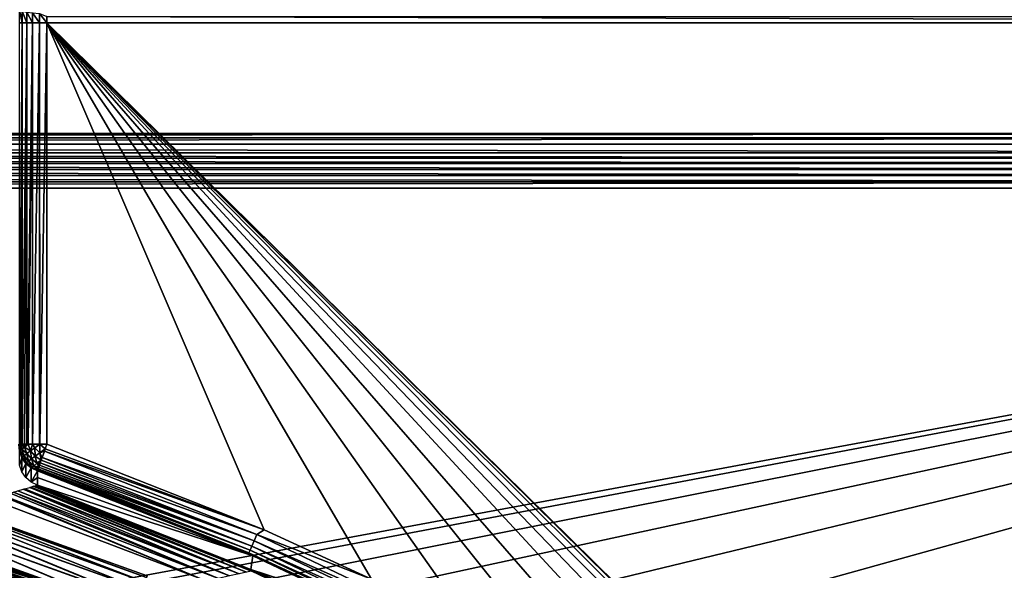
# Model space of a CAD drawing. Header units: millimetres. Extents: x -43.6 to 43.6, y -43.6 to 43.6.
# Tile 331 of 350: x 9 to 17.7, y 25.2 to 30. Entities that reach past the tile are written whole.
import ezdxf

# ---------------------------------------------------------------- set-up
doc = ezdxf.new("R2010")
doc.units = ezdxf.units.MM
doc.header["$LTSCALE"] = 65.185185
for name, color, linetype in [('102', 7, 'CONTINUOUS'), ('103', 7, 'CONTINUOUS'), ('104', 7, 'CONTINUOUS'), ('274', 7, 'CONTINUOUS'), ('287', 7, 'CONTINUOUS'), ('288', 7, 'CONTINUOUS'), ('289', 7, 'CONTINUOUS'), ('292', 7, 'CONTINUOUS'), ('294', 7, 'CONTINUOUS'), ('326', 7, 'CONTINUOUS'), ('337', 7, 'CONTINUOUS'), ('348', 7, 'CONTINUOUS'), ('41', 7, 'CONTINUOUS'), ('50', 7, 'CONTINUOUS'), ('51', 7, 'CONTINUOUS'), ('53', 7, 'CONTINUOUS'), ('74', 7, 'CONTINUOUS'), ('8', 7, 'CONTINUOUS'), ('9', 7, 'CONTINUOUS')]:
    doc.layers.add(name, color=color, linetype=linetype)

msp = doc.modelspace()

# ---------------------------------------------------------------- linework, layer by layer
at = {"layer": '102', "linetype": 'CONTINUOUS'}
for points in [[(7.6, 24.9499, -13.6785), (9.4997, 24.2901, -13.6785), (7.6, 25.5433, -13.6785), (7.6, 24.9499, -13.6785)], [(7.6, 25.5433, -13.6785), (9.4997, 24.2901, -13.6785), (9.5019, 24.8985, -13.6785), (7.6, 25.5433, -13.6785)]]:
    msp.add_3dface(points, dxfattribs=at)
at = {"layer": '103', "linetype": 'CONTINUOUS'}
for points in [[(7.5717, 25.656, -11.9785), (7.5717, 25.656, -13.5785), (9.4858, 25.0116, -13.5785), (7.5717, 25.656, -11.9785)], [(9.4858, 25.0116, -11.9785), (7.5717, 25.656, -11.9785), (9.4858, 25.0116, -13.5785), (9.4858, 25.0116, -11.9785)]]:
    msp.add_3dface(points, dxfattribs=at)
at = {"layer": '104', "linetype": 'CONTINUOUS'}
msp.add_3dface([(7.6, 25.5433, -11.8785), (9.5019, 24.8985, -11.8785), (7.6, 24.8951, -11.8785), (7.6, 25.5433, -11.8785)], dxfattribs=at)
at = {"layer": '274', "linetype": 'CONTINUOUS'}
for points in [[(7.5717, 25.656, -11.9785), (9.4858, 25.0116, -11.9785), (7.573, 25.6509, -11.9486), (7.5717, 25.656, -11.9785)], [(7.573, 25.6509, -11.9486), (9.4858, 25.0116, -11.9785), (7.5731, 25.6505, -11.9476), (7.573, 25.6509, -11.9486)], [(7.5731, 25.6505, -11.9476), (9.4858, 25.0116, -11.9785), (9.4867, 25.0061, -11.9476), (7.5731, 25.6505, -11.9476)], [(7.5731, 25.6505, -11.9476), (9.4867, 25.0061, -11.9476), (7.5768, 25.6354, -11.9208), (7.5731, 25.6505, -11.9476)], [(7.5768, 25.6354, -11.9208), (9.4867, 25.0061, -11.9476), (7.5771, 25.6345, -11.9197), (7.5768, 25.6354, -11.9208)], [(7.5771, 25.6345, -11.9197), (9.4867, 25.0061, -11.9476), (9.489, 24.99, -11.9197), (7.5771, 25.6345, -11.9197)], [(7.5771, 25.6345, -11.9197), (9.489, 24.99, -11.9197), (7.583, 25.6109, -11.8984), (7.5771, 25.6345, -11.9197)], [(7.583, 25.6109, -11.8984), (9.489, 24.99, -11.9197), (7.5833, 25.6096, -11.8976), (7.583, 25.6109, -11.8984)], [(7.5833, 25.6096, -11.8976), (9.489, 24.99, -11.9197), (9.4926, 24.9649, -11.8976), (7.5833, 25.6096, -11.8976)], [(7.5833, 25.6096, -11.8976), (9.4926, 24.9649, -11.8976), (7.591, 25.5791, -11.8837), (7.5833, 25.6096, -11.8976)], [(7.591, 25.5791, -11.8837), (9.4926, 24.9649, -11.8976), (7.5912, 25.5781, -11.8834), (7.591, 25.5791, -11.8837)], [(7.6, 25.5433, -11.8785), (7.5912, 25.5781, -11.8834), (9.4972, 24.9333, -11.8834), (7.6, 25.5433, -11.8785)], [(7.5912, 25.5781, -11.8834), (9.4926, 24.9649, -11.8976), (9.4972, 24.9333, -11.8834), (7.5912, 25.5781, -11.8834)], [(9.5019, 24.8985, -11.8785), (7.6, 25.5433, -11.8785), (9.4972, 24.9333, -11.8834), (9.5019, 24.8985, -11.8785)]]:
    msp.add_3dface(points, dxfattribs=at)
at = {"layer": '287', "linetype": 'CONTINUOUS'}
for points in [[(9.0085, 30.0171, -9.6641), (9.0334, 30.0171, -9.6037), (9.0085, 26.2949, -9.6638), (9.0085, 30.0171, -9.6641)], [(9.0085, 26.2949, -9.6638), (9.0334, 30.0171, -9.6037), (9.019, 26.2949, -9.6329), (9.0085, 26.2949, -9.6638)], [(9.019, 26.2949, -9.6329), (9.0334, 30.0171, -9.6037), (9.0335, 26.2949, -9.6035), (9.019, 26.2949, -9.6329)], [(9.0334, 30.0171, -9.6037), (9.0731, 30.0171, -9.5518), (9.0335, 26.2949, -9.6035), (9.0334, 30.0171, -9.6037)], [(9.0335, 26.2949, -9.6035), (9.0731, 30.0171, -9.5518), (9.0517, 26.2949, -9.5763), (9.0335, 26.2949, -9.6035)], [(9.0517, 26.2949, -9.5763), (9.0731, 30.0171, -9.5518), (9.0732, 26.2949, -9.5518), (9.0517, 26.2949, -9.5763)], [(9.0731, 30.0171, -9.5518), (9.1249, 30.0171, -9.5121), (9.0732, 26.2949, -9.5518), (9.0731, 30.0171, -9.5518)], [(9.0732, 26.2949, -9.5518), (9.1249, 30.0171, -9.5121), (9.0856, 26.2949, -9.5402), (9.0732, 26.2949, -9.5518)], [(9.0856, 26.2949, -9.5402), (9.1249, 30.0171, -9.5121), (9.125, 26.2949, -9.512), (9.0856, 26.2949, -9.5402)], [(9.1249, 30.0171, -9.5121), (9.1853, 30.0171, -9.487), (9.125, 26.2949, -9.512), (9.1249, 30.0171, -9.5121)], [(9.125, 26.2949, -9.512), (9.1853, 30.0171, -9.487), (9.1853, 26.2949, -9.487), (9.125, 26.2949, -9.512)], [(9.1853, 30.0171, -9.487), (9.25, 30.0171, -9.4785), (9.1874, 26.2949, -9.4865), (9.1853, 30.0171, -9.487)], [(9.1853, 26.2949, -9.487), (9.1853, 30.0171, -9.487), (9.1874, 26.2949, -9.4865), (9.1853, 26.2949, -9.487)], [(9.25, 30.0171, -9.4785), (9.25, 26.2949, -9.4785), (9.1874, 26.2949, -9.4865), (9.25, 30.0171, -9.4785)]]:
    msp.add_3dface(points, dxfattribs=at)
at = {"layer": '288', "linetype": 'CONTINUOUS'}
for points in [[(9.0298, 26.1766, -9.7252), (9.0075, 26.1091, -14.2268), (9.0076, 26.2339, -9.7268), (9.0298, 26.1766, -9.7252)], [(9.0297, 26.0518, -14.2252), (9.0075, 26.1091, -14.2268), (9.0298, 26.1766, -9.7252), (9.0297, 26.0518, -14.2252)], [(9.0654, 26.1264, -9.7238), (9.0297, 26.0518, -14.2252), (9.0298, 26.1766, -9.7252), (9.0654, 26.1264, -9.7238)], [(9.0652, 26.0017, -14.2239), (9.0297, 26.0518, -14.2252), (9.0654, 26.1264, -9.7238), (9.0652, 26.0017, -14.2239)], [(9.1122, 26.0864, -9.7227), (9.0652, 26.0017, -14.2239), (9.0654, 26.1264, -9.7238), (9.1122, 26.0864, -9.7227)], [(9.1118, 25.9618, -14.2227), (9.0652, 26.0017, -14.2239), (9.1122, 26.0864, -9.7227), (9.1118, 25.9618, -14.2227)], [(9.1671, 26.0592, -9.722), (9.1118, 25.9618, -14.2227), (9.1122, 26.0864, -9.7227), (9.1671, 26.0592, -9.722)], [(9.1671, 26.0592, -9.722), (9.1669, 26.0002, -11.8493), (9.1118, 25.9618, -14.2227), (9.1671, 26.0592, -9.722)], [(9.1669, 26.0002, -11.8493), (9.1667, 25.9344, -14.222), (9.1118, 25.9618, -14.2227), (9.1669, 26.0002, -11.8493)]]:
    msp.add_3dface(points, dxfattribs=at)
at = {"layer": '289', "linetype": 'CONTINUOUS'}
for points in [[(9.0993, 25.9147, -14.3652), (10.9487, 25.151, -14.4077), (9.0545, 25.9018, -14.3995), (9.0993, 25.9147, -14.3652)], [(9.1078, 25.9172, -14.357), (10.9487, 25.151, -14.4077), (9.0993, 25.9147, -14.3652), (9.1078, 25.9172, -14.357)], [(11.0148, 25.1658, -14.3573), (9.1078, 25.9172, -14.357), (9.1304, 25.9237, -14.3309), (11.0148, 25.1658, -14.3573)], [(11.0148, 25.1658, -14.3573), (10.9487, 25.151, -14.4077), (9.1078, 25.9172, -14.357), (11.0148, 25.1658, -14.3573)], [(9.1502, 25.9293, -14.2984), (11.0148, 25.1658, -14.3573), (9.1304, 25.9237, -14.3309), (9.1502, 25.9293, -14.2984)], [(11.0504, 25.1891, -14.2351), (9.1502, 25.9293, -14.2984), (9.1506, 25.9295, -14.2977), (11.0504, 25.1891, -14.2351)], [(11.0504, 25.1891, -14.2351), (11.0578, 25.175, -14.2985), (9.1502, 25.9293, -14.2984), (11.0504, 25.1891, -14.2351)], [(11.0578, 25.175, -14.2985), (11.0148, 25.1658, -14.3573), (9.1502, 25.9293, -14.2984), (11.0578, 25.175, -14.2985)], [(9.1621, 25.9328, -14.2658), (11.0504, 25.1891, -14.2351), (9.1506, 25.9295, -14.2977), (9.1621, 25.9328, -14.2658)], [(9.1665, 25.9341, -14.2351), (11.0504, 25.1891, -14.2351), (9.1621, 25.9328, -14.2658), (9.1665, 25.9341, -14.2351)], [(10.6189, 25.1028, -14.4785), (8.75, 25.8138, -14.4785), (8.8452, 25.8414, -14.472), (10.6189, 25.1028, -14.4785)], [(8.8567, 25.8447, -14.4703), (10.6189, 25.1028, -14.4785), (8.8452, 25.8414, -14.472), (8.8567, 25.8447, -14.4703)], [(10.7651, 25.1095, -14.4704), (8.8567, 25.8447, -14.4703), (8.9259, 25.8647, -14.4554), (10.7651, 25.1095, -14.4704)], [(10.7651, 25.1095, -14.4704), (10.6189, 25.1028, -14.4785), (8.8567, 25.8447, -14.4703), (10.7651, 25.1095, -14.4704)], [(8.9561, 25.8734, -14.4461), (10.7651, 25.1095, -14.4704), (8.9259, 25.8647, -14.4554), (8.9561, 25.8734, -14.4461)], [(10.8636, 25.1319, -14.4462), (8.9561, 25.8734, -14.4461), (8.9944, 25.8845, -14.4313), (10.8636, 25.1319, -14.4462)], [(10.8636, 25.1319, -14.4462), (10.7651, 25.1095, -14.4704), (8.9561, 25.8734, -14.4461), (10.8636, 25.1319, -14.4462)], [(9.0417, 25.8981, -14.4074), (10.8636, 25.1319, -14.4462), (8.9944, 25.8845, -14.4313), (9.0417, 25.8981, -14.4074)], [(10.9487, 25.151, -14.4077), (9.0417, 25.8981, -14.4074), (9.0545, 25.9018, -14.3995), (10.9487, 25.151, -14.4077)], [(10.9487, 25.151, -14.4077), (10.8636, 25.1319, -14.4462), (9.0417, 25.8981, -14.4074), (10.9487, 25.151, -14.4077)], [(11.0504, 25.1891, -14.2351), (12.8988, 24.2945, -14.2351), (11.0578, 25.175, -14.2985), (11.0504, 25.1891, -14.2351)]]:
    msp.add_3dface(points, dxfattribs=at)
at = {"layer": '292', "linetype": 'CONTINUOUS'}
for points in [[(9.25, 26.2949, -9.4785), (11.1683, 25.5392, -9.4785), (9.2354, 26.2534, -9.4824), (9.25, 26.2949, -9.4785)], [(9.2092, 26.179, -9.5108), (11.0814, 25.4431, -9.5108), (9.2003, 26.1535, -9.5284), (9.2092, 26.179, -9.5108)], [(9.229, 26.2351, -9.4867), (11.1052, 25.4977, -9.4867), (9.2092, 26.179, -9.5108), (9.229, 26.2351, -9.4867)], [(9.2092, 26.179, -9.5108), (11.1052, 25.4977, -9.4867), (11.0814, 25.4431, -9.5108), (9.2092, 26.179, -9.5108)], [(9.2354, 26.2534, -9.4824), (11.1683, 25.5392, -9.4785), (9.229, 26.2351, -9.4867), (9.2354, 26.2534, -9.4824)], [(9.229, 26.2351, -9.4867), (11.1683, 25.5392, -9.4785), (11.1052, 25.4977, -9.4867), (9.229, 26.2351, -9.4867)], [(9.1789, 26.0928, -9.5997), (11.0449, 25.3594, -9.5997), (9.174, 26.0789, -9.6283), (9.1789, 26.0928, -9.5997)], [(9.185, 26.1101, -9.5733), (11.0608, 25.3959, -9.5494), (9.1789, 26.0928, -9.5997), (9.185, 26.1101, -9.5733)], [(9.1789, 26.0928, -9.5997), (11.0608, 25.3959, -9.5494), (11.0449, 25.3594, -9.5997), (9.1789, 26.0928, -9.5997)], [(9.1921, 26.1305, -9.5494), (11.0608, 25.3959, -9.5494), (9.185, 26.1101, -9.5733), (9.1921, 26.1305, -9.5494)], [(9.2003, 26.1535, -9.5284), (11.0814, 25.4431, -9.5108), (9.1921, 26.1305, -9.5494), (9.2003, 26.1535, -9.5284)], [(9.1921, 26.1305, -9.5494), (11.0814, 25.4431, -9.5108), (11.0608, 25.3959, -9.5494), (9.1921, 26.1305, -9.5494)], [(11.0346, 25.3357, -9.6586), (9.1671, 26.0592, -9.722), (9.168, 26.0619, -9.69), (11.0346, 25.3357, -9.6586)], [(11.0682, 25.3103, -9.722), (9.1671, 26.0592, -9.722), (11.0346, 25.3357, -9.6586), (11.0682, 25.3103, -9.722)], [(9.1704, 26.0685, -9.6586), (11.0346, 25.3357, -9.6586), (9.168, 26.0619, -9.69), (9.1704, 26.0685, -9.6586)], [(9.174, 26.0789, -9.6283), (11.0449, 25.3594, -9.5997), (9.1704, 26.0685, -9.6586), (9.174, 26.0789, -9.6283)], [(9.1704, 26.0685, -9.6586), (11.0449, 25.3594, -9.5997), (11.0346, 25.3357, -9.6586), (9.1704, 26.0685, -9.6586)], [(11.1052, 25.4977, -9.4867), (12.923, 24.6262, -9.4867), (11.0814, 25.4431, -9.5108), (11.1052, 25.4977, -9.4867)], [(11.1683, 25.5392, -9.4785), (12.1168, 25.1032, -9.4785), (11.1052, 25.4977, -9.4867), (11.1683, 25.5392, -9.4785)], [(11.1052, 25.4977, -9.4867), (12.1168, 25.1032, -9.4785), (12.923, 24.6262, -9.4867), (11.1052, 25.4977, -9.4867)], [(11.0608, 25.3959, -9.5494), (12.8714, 24.528, -9.5494), (11.0449, 25.3594, -9.5997), (11.0608, 25.3959, -9.5494)], [(11.0814, 25.4431, -9.5108), (12.8953, 24.5735, -9.5108), (11.0608, 25.3959, -9.5494), (11.0814, 25.4431, -9.5108)], [(11.0608, 25.3959, -9.5494), (12.8953, 24.5735, -9.5108), (12.8714, 24.528, -9.5494), (11.0608, 25.3959, -9.5494)], [(11.0814, 25.4431, -9.5108), (12.923, 24.6262, -9.4867), (12.8953, 24.5735, -9.5108), (11.0814, 25.4431, -9.5108)], [(11.0449, 25.3594, -9.5997), (12.8529, 24.4927, -9.5997), (11.0346, 25.3357, -9.6586), (11.0449, 25.3594, -9.5997)], [(11.0682, 25.3103, -9.722), (11.0346, 25.3357, -9.6586), (12.8409, 24.4699, -9.6586), (11.0682, 25.3103, -9.722)], [(11.0346, 25.3357, -9.6586), (12.8529, 24.4927, -9.5997), (12.8409, 24.4699, -9.6586), (11.0346, 25.3357, -9.6586)], [(11.0449, 25.3594, -9.5997), (12.8714, 24.528, -9.5494), (12.8529, 24.4927, -9.5997), (11.0449, 25.3594, -9.5997)], [(12.0081, 24.8781, -9.722), (11.0682, 25.3103, -9.722), (12.8409, 24.4699, -9.6586), (12.0081, 24.8781, -9.722)]]:
    msp.add_3dface(points, dxfattribs=at)
at = {"layer": '294', "linetype": 'CONTINUOUS'}
for points in [[(9.0021, 26.2949, -9.6959), (9.0085, 26.2949, -9.6638), (9.0128, 26.2391, -9.6727), (9.0021, 26.2949, -9.6959)], [(9.0076, 26.2339, -9.7268), (9.0021, 26.2949, -9.6959), (9.0128, 26.2391, -9.6727), (9.0076, 26.2339, -9.7268)], [(9.0085, 26.2949, -9.6638), (9.019, 26.2949, -9.6329), (9.0128, 26.2391, -9.6727), (9.0085, 26.2949, -9.6638)], [(9.0128, 26.2391, -9.6727), (9.019, 26.2949, -9.6329), (9.0281, 26.2514, -9.6218), (9.0128, 26.2391, -9.6727)], [(9.019, 26.2949, -9.6329), (9.0335, 26.2949, -9.6035), (9.0281, 26.2514, -9.6218), (9.019, 26.2949, -9.6329)], [(9.0281, 26.2514, -9.6218), (9.0335, 26.2949, -9.6035), (9.0528, 26.2702, -9.5769), (9.0281, 26.2514, -9.6218)], [(9.0281, 26.2514, -9.6218), (9.0528, 26.2702, -9.5769), (9.074, 26.2122, -9.5714), (9.0281, 26.2514, -9.6218)], [(9.0335, 26.2949, -9.6035), (9.0517, 26.2949, -9.5763), (9.0528, 26.2702, -9.5769), (9.0335, 26.2949, -9.6035)], [(9.0517, 26.2949, -9.5763), (9.0732, 26.2949, -9.5518), (9.0528, 26.2702, -9.5769), (9.0517, 26.2949, -9.5763)], [(9.0732, 26.2949, -9.5518), (9.0856, 26.2949, -9.5402), (9.0528, 26.2702, -9.5769), (9.0732, 26.2949, -9.5518)], [(9.0528, 26.2702, -9.5769), (9.0856, 26.2949, -9.5402), (9.1061, 26.236, -9.5327), (9.0528, 26.2702, -9.5769)], [(9.074, 26.2122, -9.5714), (9.0528, 26.2702, -9.5769), (9.1061, 26.236, -9.5327), (9.074, 26.2122, -9.5714)], [(9.0856, 26.2949, -9.5402), (9.125, 26.2949, -9.512), (9.1061, 26.236, -9.5327), (9.0856, 26.2949, -9.5402)], [(9.1061, 26.236, -9.5327), (9.125, 26.2949, -9.512), (9.1446, 26.2641, -9.504), (9.1061, 26.236, -9.5327)], [(9.1061, 26.236, -9.5327), (9.1446, 26.2641, -9.504), (9.1483, 26.1907, -9.5253), (9.1061, 26.236, -9.5327)], [(9.125, 26.2949, -9.512), (9.1853, 26.2949, -9.487), (9.1446, 26.2641, -9.504), (9.125, 26.2949, -9.512)], [(9.1853, 26.2949, -9.487), (9.1874, 26.2949, -9.4865), (9.1446, 26.2641, -9.504), (9.1853, 26.2949, -9.487)], [(9.1446, 26.2641, -9.504), (9.1874, 26.2949, -9.4865), (9.1896, 26.2207, -9.4976), (9.1446, 26.2641, -9.504)], [(9.1483, 26.1907, -9.5253), (9.1446, 26.2641, -9.504), (9.1896, 26.2207, -9.4976), (9.1483, 26.1907, -9.5253)], [(9.1874, 26.2949, -9.4865), (9.25, 26.2949, -9.4785), (9.2354, 26.2534, -9.4824), (9.1874, 26.2949, -9.4865)], [(9.1874, 26.2949, -9.4865), (9.2354, 26.2534, -9.4824), (9.1896, 26.2207, -9.4976), (9.1874, 26.2949, -9.4865)], [(9.0298, 26.1766, -9.7252), (9.0076, 26.2339, -9.7268), (9.0128, 26.2391, -9.6727), (9.0298, 26.1766, -9.7252)], [(9.0128, 26.2391, -9.6727), (9.0281, 26.2514, -9.6218), (9.0499, 26.1938, -9.618), (9.0128, 26.2391, -9.6727)], [(9.0298, 26.1766, -9.7252), (9.0128, 26.2391, -9.6727), (9.0349, 26.1817, -9.6701), (9.0298, 26.1766, -9.7252)], [(9.0349, 26.1817, -9.6701), (9.0128, 26.2391, -9.6727), (9.0499, 26.1938, -9.618), (9.0349, 26.1817, -9.6701)], [(9.0499, 26.1938, -9.618), (9.0281, 26.2514, -9.6218), (9.074, 26.2122, -9.5714), (9.0499, 26.1938, -9.618)], [(9.0654, 26.1264, -9.7238), (9.0298, 26.1766, -9.7252), (9.0349, 26.1817, -9.6701), (9.0654, 26.1264, -9.7238)], [(9.0349, 26.1817, -9.6701), (9.0499, 26.1938, -9.618), (9.071, 26.1319, -9.6663), (9.0349, 26.1817, -9.6701)], [(9.0654, 26.1264, -9.7238), (9.0349, 26.1817, -9.6701), (9.071, 26.1319, -9.6663), (9.0654, 26.1264, -9.7238)], [(9.0499, 26.1938, -9.618), (9.074, 26.2122, -9.5714), (9.0873, 26.145, -9.6121), (9.0499, 26.1938, -9.618)], [(9.071, 26.1319, -9.6663), (9.0499, 26.1938, -9.618), (9.0873, 26.145, -9.6121), (9.071, 26.1319, -9.6663)], [(9.074, 26.2122, -9.5714), (9.1061, 26.236, -9.5327), (9.1136, 26.165, -9.5642), (9.074, 26.2122, -9.5714)], [(9.0873, 26.145, -9.6121), (9.074, 26.2122, -9.5714), (9.1136, 26.165, -9.5642), (9.0873, 26.145, -9.6121)], [(9.1136, 26.165, -9.5642), (9.1061, 26.236, -9.5327), (9.1483, 26.1907, -9.5253), (9.1136, 26.165, -9.5642)], [(9.1136, 26.165, -9.5642), (9.1483, 26.1907, -9.5253), (9.163, 26.1269, -9.5651), (9.1136, 26.165, -9.5642)], [(9.2003, 26.1535, -9.5284), (9.1483, 26.1907, -9.5253), (9.1896, 26.2207, -9.4976), (9.2003, 26.1535, -9.5284)], [(9.1483, 26.1907, -9.5253), (9.2003, 26.1535, -9.5284), (9.163, 26.1269, -9.5651), (9.1483, 26.1907, -9.5253)], [(9.2354, 26.2534, -9.4824), (9.229, 26.2351, -9.4867), (9.1896, 26.2207, -9.4976), (9.2354, 26.2534, -9.4824)], [(9.229, 26.2351, -9.4867), (9.2092, 26.179, -9.5108), (9.1896, 26.2207, -9.4976), (9.229, 26.2351, -9.4867)], [(9.2092, 26.179, -9.5108), (9.2003, 26.1535, -9.5284), (9.1896, 26.2207, -9.4976), (9.2092, 26.179, -9.5108)], [(9.1122, 26.0864, -9.7227), (9.0654, 26.1264, -9.7238), (9.071, 26.1319, -9.6663), (9.1122, 26.0864, -9.7227)], [(9.071, 26.1319, -9.6663), (9.0873, 26.145, -9.6121), (9.1181, 26.0922, -9.6653), (9.071, 26.1319, -9.6663)], [(9.1122, 26.0864, -9.7227), (9.071, 26.1319, -9.6663), (9.1181, 26.0922, -9.6653), (9.1122, 26.0864, -9.7227)], [(9.0873, 26.145, -9.6121), (9.1136, 26.165, -9.5642), (9.1354, 26.106, -9.6117), (9.0873, 26.145, -9.6121)], [(9.0873, 26.145, -9.6121), (9.1354, 26.106, -9.6117), (9.1181, 26.0922, -9.6653), (9.0873, 26.145, -9.6121)], [(9.1671, 26.0592, -9.722), (9.1122, 26.0864, -9.7227), (9.1181, 26.0922, -9.6653), (9.1671, 26.0592, -9.722)], [(9.1136, 26.165, -9.5642), (9.163, 26.1269, -9.5651), (9.1354, 26.106, -9.6117), (9.1136, 26.165, -9.5642)], [(9.1354, 26.106, -9.6117), (9.1704, 26.0685, -9.6586), (9.1181, 26.0922, -9.6653), (9.1354, 26.106, -9.6117)], [(9.168, 26.0619, -9.69), (9.1671, 26.0592, -9.722), (9.1181, 26.0922, -9.6653), (9.168, 26.0619, -9.69)], [(9.1704, 26.0685, -9.6586), (9.168, 26.0619, -9.69), (9.1181, 26.0922, -9.6653), (9.1704, 26.0685, -9.6586)], [(9.163, 26.1269, -9.5651), (9.1789, 26.0928, -9.5997), (9.1354, 26.106, -9.6117), (9.163, 26.1269, -9.5651)], [(9.1789, 26.0928, -9.5997), (9.174, 26.0789, -9.6283), (9.1354, 26.106, -9.6117), (9.1789, 26.0928, -9.5997)], [(9.174, 26.0789, -9.6283), (9.1704, 26.0685, -9.6586), (9.1354, 26.106, -9.6117), (9.174, 26.0789, -9.6283)], [(9.2003, 26.1535, -9.5284), (9.1921, 26.1305, -9.5494), (9.163, 26.1269, -9.5651), (9.2003, 26.1535, -9.5284)], [(9.1921, 26.1305, -9.5494), (9.185, 26.1101, -9.5733), (9.163, 26.1269, -9.5651), (9.1921, 26.1305, -9.5494)], [(9.185, 26.1101, -9.5733), (9.1789, 26.0928, -9.5997), (9.163, 26.1269, -9.5651), (9.185, 26.1101, -9.5733)]]:
    msp.add_3dface(points, dxfattribs=at)
at = {"layer": '326', "color": 2, "linetype": 'CONTINUOUS'}
for points in [[(28.7501, 29.0397, -7.1088), (-28.7501, 29.0397, -7.1088), (-28.7351, 29.0023, -7.206), (28.7501, 29.0397, -7.1088)], [(28.7351, 29.0023, -7.206), (28.7501, 29.0397, -7.1088), (-28.7351, 29.0023, -7.206), (28.7351, 29.0023, -7.206)], [(-28.7119, 28.9443, -7.2948), (28.7351, 29.0023, -7.206), (-28.7351, 29.0023, -7.206), (-28.7119, 28.9443, -7.2948)], [(28.7119, 28.9443, -7.2948), (28.7351, 29.0023, -7.206), (-28.7119, 28.9443, -7.2948), (28.7119, 28.9443, -7.2948)], [(28.6811, 28.8673, -7.3706), (28.7119, 28.9443, -7.2948), (-28.7119, 28.9443, -7.2948), (28.6811, 28.8673, -7.3706)], [(-28.6811, 28.8673, -7.3706), (28.6811, 28.8673, -7.3706), (-28.7119, 28.9443, -7.2948), (-28.6811, 28.8673, -7.3706)], [(28.6632, 28.8225, -7.4022), (28.6811, 28.8673, -7.3706), (-28.6811, 28.8673, -7.3706), (28.6632, 28.8225, -7.4022)], [(-28.6632, 28.8225, -7.4022), (28.6632, 28.8225, -7.4022), (-28.6811, 28.8673, -7.3706), (-28.6632, 28.8225, -7.4022)], [(28.6438, 28.774, -7.429), (28.6632, 28.8225, -7.4022), (-28.6632, 28.8225, -7.4022), (28.6438, 28.774, -7.429)], [(-28.6438, 28.774, -7.429), (28.6438, 28.774, -7.429), (-28.6632, 28.8225, -7.4022), (-28.6438, 28.774, -7.429)], [(28.6232, 28.7225, -7.4503), (28.6438, 28.774, -7.429), (-28.6438, 28.774, -7.429), (28.6232, 28.7225, -7.4503)], [(-28.6232, 28.7225, -7.4504), (28.6232, 28.7225, -7.4503), (-28.6438, 28.774, -7.429), (-28.6232, 28.7225, -7.4504)], [(28.6016, 28.6686, -7.4659), (28.6232, 28.7225, -7.4503), (-28.6232, 28.7225, -7.4504), (28.6016, 28.6686, -7.4659)], [(-28.6016, 28.6685, -7.4659), (28.6016, 28.6686, -7.4659), (-28.6232, 28.7225, -7.4504), (-28.6016, 28.6685, -7.4659)], [(28.5794, 28.6131, -7.4754), (28.6016, 28.6686, -7.4659), (-28.6016, 28.6685, -7.4659), (28.5794, 28.6131, -7.4754)], [(-28.5794, 28.613, -7.4754), (28.5794, 28.6131, -7.4754), (-28.6016, 28.6685, -7.4659), (-28.5794, 28.613, -7.4754)], [(-28.557, 28.557, -7.4785), (28.5794, 28.6131, -7.4754), (-28.5794, 28.613, -7.4754), (-28.557, 28.557, -7.4785)], [(-28.557, 28.557, -7.4785), (28.557, 28.557, -7.4785), (28.5794, 28.6131, -7.4754), (-28.557, 28.557, -7.4785)]]:
    msp.add_3dface(points, dxfattribs=at)
at = {"layer": '337', "linetype": 'CONTINUOUS'}
for points in [[(30.0395, 30.0731, -9.4754), (30.0171, 30.0171, -9.4785), (9.25, 30.0714, -9.4756), (30.0395, 30.0731, -9.4754)], [(30.0171, 30.0171, -9.4785), (9.25, 30.0171, -9.4785), (9.25, 30.0714, -9.4756), (30.0171, 30.0171, -9.4785)]]:
    msp.add_3dface(points, dxfattribs=at)
at = {"layer": '348', "linetype": 'CONTINUOUS'}
for points in [[(9.0334, 30.0171, -9.6037), (9.0085, 30.0171, -9.6641), (9.0085, 30.1286, -9.6549), (9.0334, 30.0171, -9.6037)], [(9.0334, 30.1188, -9.5954), (9.0334, 30.0171, -9.6037), (9.0085, 30.1286, -9.6549), (9.0334, 30.1188, -9.5954)], [(9.0731, 30.0171, -9.5518), (9.0334, 30.0171, -9.6037), (9.0334, 30.1188, -9.5954), (9.0731, 30.0171, -9.5518)], [(9.0731, 30.1103, -9.5442), (9.0731, 30.0171, -9.5518), (9.0334, 30.1188, -9.5954), (9.0731, 30.1103, -9.5442)], [(9.1249, 30.0171, -9.5121), (9.0731, 30.0171, -9.5518), (9.0731, 30.1103, -9.5442), (9.1249, 30.0171, -9.5121)], [(9.1249, 30.1039, -9.5049), (9.1249, 30.0171, -9.5121), (9.0731, 30.1103, -9.5442), (9.1249, 30.1039, -9.5049)], [(9.1853, 30.0171, -9.487), (9.1249, 30.0171, -9.5121), (9.1249, 30.1039, -9.5049), (9.1853, 30.0171, -9.487)], [(9.1853, 30.0998, -9.4803), (9.1853, 30.0171, -9.487), (9.1249, 30.1039, -9.5049), (9.1853, 30.0998, -9.4803)], [(9.25, 30.0171, -9.4785), (9.1853, 30.0171, -9.487), (9.1853, 30.0998, -9.4803), (9.25, 30.0171, -9.4785)], [(9.25, 30.0714, -9.4756), (9.25, 30.0171, -9.4785), (9.1853, 30.0998, -9.4803), (9.25, 30.0714, -9.4756)]]:
    msp.add_3dface(points, dxfattribs=at)
at = {"layer": '41', "color": 1, "linetype": 'CONTINUOUS'}
for points in [[(9.25, 26.2949, -9.4785), (9.25, 30.0171, -9.4785), (11.1683, 25.5392, -9.4785), (9.25, 26.2949, -9.4785)], [(11.1683, 25.5392, -9.4785), (9.25, 30.0171, -9.4785), (12.1168, 25.1032, -9.4785), (11.1683, 25.5392, -9.4785)], [(12.1168, 25.1032, -9.4785), (9.25, 30.0171, -9.4785), (13.0459, 24.6331, -9.4785), (12.1168, 25.1032, -9.4785)], [(13.0459, 24.6331, -9.4785), (9.25, 30.0171, -9.4785), (13.957, 24.1286, -9.4785), (13.0459, 24.6331, -9.4785)], [(13.957, 24.1286, -9.4785), (9.25, 30.0171, -9.4785), (14.8487, 23.5903, -9.4785), (13.957, 24.1286, -9.4785)], [(14.8487, 23.5903, -9.4785), (9.25, 30.0171, -9.4785), (15.7195, 23.0192, -9.4785), (14.8487, 23.5903, -9.4785)], [(15.7195, 23.0192, -9.4785), (9.25, 30.0171, -9.4785), (16.5682, 22.416, -9.4785), (15.7195, 23.0192, -9.4785)], [(16.5682, 22.416, -9.4785), (9.25, 30.0171, -9.4785), (17.3939, 21.7816, -9.4785), (16.5682, 22.416, -9.4785)], [(17.3939, 21.7816, -9.4785), (9.25, 30.0171, -9.4785), (18.1953, 21.1167, -9.4785), (17.3939, 21.7816, -9.4785)], [(18.1953, 21.1167, -9.4785), (9.25, 30.0171, -9.4785), (18.9714, 20.4224, -9.4785), (18.1953, 21.1167, -9.4785)], [(18.9714, 20.4224, -9.4785), (9.25, 30.0171, -9.4785), (19.7209, 19.6995, -9.4785), (18.9714, 20.4224, -9.4785)], [(19.7209, 19.6995, -9.4785), (9.25, 30.0171, -9.4785), (30.0171, 30.0171, -9.4785), (19.7209, 19.6995, -9.4785)]]:
    msp.add_3dface(points, dxfattribs=at)
at = {"layer": '50', "color": 2, "linetype": 'CONTINUOUS'}
for points in [[(35.1106, 35.4002, 16.4518), (-35.1106, 35.4002, 16.4518), (28.7501, 29.0397, -7.1088), (35.1106, 35.4002, 16.4518)], [(28.7501, 29.0397, -7.1088), (-35.1106, 35.4002, 16.4518), (-28.7501, 29.0397, -7.1088), (28.7501, 29.0397, -7.1088)]]:
    msp.add_3dface(points, dxfattribs=at)
at = {"layer": '51', "color": 2, "linetype": 'CONTINUOUS'}
for points in [[(-28.557, 28.557, -7.4785), (-3.765, 22.5646, -7.4785), (28.557, 28.557, -7.4785), (-28.557, 28.557, -7.4785)], [(-3.765, 22.5646, -7.4785), (-1.8888, 22.7985, -7.4785), (28.557, 28.557, -7.4785), (-3.765, 22.5646, -7.4785)], [(-1.8888, 22.7985, -7.4785), (0, 22.8766, -7.4785), (28.557, 28.557, -7.4785), (-1.8888, 22.7985, -7.4785)], [(0, 22.8766, -7.4785), (1.8888, 22.7985, -7.4785), (28.557, 28.557, -7.4785), (0, 22.8766, -7.4785)], [(1.8888, 22.7985, -7.4785), (3.765, 22.5646, -7.4785), (28.557, 28.557, -7.4785), (1.8888, 22.7985, -7.4785)], [(3.765, 22.5646, -7.4785), (5.6155, 22.1766, -7.4785), (28.557, 28.557, -7.4785), (3.765, 22.5646, -7.4785)], [(5.6155, 22.1766, -7.4785), (7.4277, 21.6372, -7.4785), (28.557, 28.557, -7.4785), (5.6155, 22.1766, -7.4785)], [(7.4277, 21.6372, -7.4785), (9.1891, 20.9499, -7.4785), (28.557, 28.557, -7.4785), (7.4277, 21.6372, -7.4785)], [(9.1891, 20.9499, -7.4785), (10.8878, 20.1195, -7.4785), (28.557, 28.557, -7.4785), (9.1891, 20.9499, -7.4785)], [(10.8878, 20.1195, -7.4785), (12.5121, 19.1516, -7.4785), (28.557, 28.557, -7.4785), (10.8878, 20.1195, -7.4785)], [(12.5121, 19.1516, -7.4785), (14.0509, 18.053, -7.4785), (28.557, 28.557, -7.4785), (12.5121, 19.1516, -7.4785)], [(14.0509, 18.053, -7.4785), (15.4937, 16.831, -7.4785), (28.557, 28.557, -7.4785), (14.0509, 18.053, -7.4785)], [(15.4937, 16.831, -7.4785), (16.8307, 15.4941, -7.4785), (28.557, 28.557, -7.4785), (15.4937, 16.831, -7.4785)], [(16.8307, 15.4941, -7.4785), (18.0527, 14.0512, -7.4785), (28.557, 28.557, -7.4785), (16.8307, 15.4941, -7.4785)]]:
    msp.add_3dface(points, dxfattribs=at)
at = {"layer": '53', "linetype": 'CONTINUOUS'}
msp.add_3dface([(8.75, 25.8138, -14.4785), (10.6189, 25.1028, -14.4785), (7.75, 24.9201, -14.4785), (8.75, 25.8138, -14.4785)], dxfattribs=at)
at = {"layer": '74', "linetype": 'CONTINUOUS'}
for points in [[(11.0682, 25.3103, -9.722), (9.1667, 25.9344, -14.222), (9.1669, 26.0002, -11.8493), (11.0682, 25.3103, -9.722)], [(9.1671, 26.0592, -9.722), (11.0682, 25.3103, -9.722), (9.1669, 26.0002, -11.8493), (9.1671, 26.0592, -9.722)], [(9.1665, 25.9341, -14.2351), (9.1667, 25.9342, -14.2285), (11.0682, 25.3103, -9.722), (9.1665, 25.9341, -14.2351)], [(11.0504, 25.1891, -14.2351), (9.1665, 25.9341, -14.2351), (11.0682, 25.3103, -9.722), (11.0504, 25.1891, -14.2351)], [(9.1667, 25.9342, -14.2285), (9.1667, 25.9344, -14.222), (11.0682, 25.3103, -9.722), (9.1667, 25.9342, -14.2285)], [(12.0081, 24.8781, -9.722), (11.0504, 25.1891, -14.2351), (11.0682, 25.3103, -9.722), (12.0081, 24.8781, -9.722)], [(12.8988, 24.2945, -14.2351), (11.0504, 25.1891, -14.2351), (12.9289, 24.4123, -9.722), (12.8988, 24.2945, -14.2351)], [(12.9289, 24.4123, -9.722), (11.0504, 25.1891, -14.2351), (12.0081, 24.8781, -9.722), (12.9289, 24.4123, -9.722)]]:
    msp.add_3dface(points, dxfattribs=at)
at = {"layer": '8', "linetype": 'CONTINUOUS'}
for points in [[(10.1302, 25.1192, -12.9335), (8.1765, 25.8213, -12.9335), (8.1826, 25.8352, -12.8), (10.1302, 25.1192, -12.9335)], [(10.1377, 25.1324, -12.8), (10.1302, 25.1192, -12.9335), (8.1826, 25.8352, -12.8), (10.1377, 25.1324, -12.8)], [(10.0723, 25.0174, -13.1743), (8.1296, 25.7145, -13.1743), (8.1585, 25.7804, -13.0605), (10.0723, 25.0174, -13.1743)], [(10.108, 25.0802, -13.0605), (8.1585, 25.7804, -13.0605), (8.1765, 25.8213, -12.9335), (10.108, 25.0802, -13.0605)], [(10.108, 25.0802, -13.0605), (10.0723, 25.0174, -13.1743), (8.1585, 25.7804, -13.0605), (10.108, 25.0802, -13.0605)], [(10.1302, 25.1192, -12.9335), (10.108, 25.0802, -13.0605), (8.1765, 25.8213, -12.9335), (10.1302, 25.1192, -12.9335)], [(10.0249, 24.9339, -13.2694), (8.0911, 25.6268, -13.2694), (8.1296, 25.7145, -13.1743), (10.0249, 24.9339, -13.2694)], [(10.0723, 25.0174, -13.1743), (10.0249, 24.9339, -13.2694), (8.1296, 25.7145, -13.1743), (10.0723, 25.0174, -13.1743)], [(9.9682, 24.8339, -13.3408), (8.0451, 25.5219, -13.3408), (8.0911, 25.6268, -13.2694), (9.9682, 24.8339, -13.3408)], [(10.0249, 24.9339, -13.2694), (9.9682, 24.8339, -13.3408), (8.0911, 25.6268, -13.2694), (10.0249, 24.9339, -13.2694)], [(9.905, 24.7225, -13.3851), (7.9939, 25.4049, -13.3851), (8.0451, 25.5219, -13.3408), (9.905, 24.7225, -13.3851)], [(9.9682, 24.8339, -13.3408), (9.905, 24.7225, -13.3851), (8.0451, 25.5219, -13.3408), (9.9682, 24.8339, -13.3408)], [(9.8385, 24.6051, -13.4), (7.94, 25.2817, -13.4), (7.9939, 25.4049, -13.3851), (9.8385, 24.6051, -13.4)], [(9.905, 24.7225, -13.3851), (9.8385, 24.6051, -13.4), (7.9939, 25.4049, -13.3851), (9.905, 24.7225, -13.3851)], [(9.772, 24.4878, -13.3847), (7.8861, 25.1586, -13.3847), (7.94, 25.2817, -13.4), (9.772, 24.4878, -13.3847)], [(9.8385, 24.6051, -13.4), (9.772, 24.4878, -13.3847), (7.94, 25.2817, -13.4), (9.8385, 24.6051, -13.4)]]:
    msp.add_3dface(points, dxfattribs=at)
at = {"layer": '9', "linetype": 'CONTINUOUS'}
for points in [[(10.1304, 25.1195, -12.6681), (8.1826, 25.8352, -12.8), (8.1767, 25.8216, -12.6681), (10.1304, 25.1195, -12.6681)], [(10.1377, 25.1324, -12.8), (8.1826, 25.8352, -12.8), (10.1304, 25.1195, -12.6681), (10.1377, 25.1324, -12.8)], [(10.0728, 25.0183, -12.427), (8.1588, 25.781, -12.541), (8.13, 25.7154, -12.427), (10.0728, 25.0183, -12.427)], [(10.1084, 25.0808, -12.541), (8.1767, 25.8216, -12.6681), (8.1588, 25.781, -12.541), (10.1084, 25.0808, -12.541)], [(10.1084, 25.0808, -12.541), (8.1588, 25.781, -12.541), (10.0728, 25.0183, -12.427), (10.1084, 25.0808, -12.541)], [(10.1304, 25.1195, -12.6681), (8.1767, 25.8216, -12.6681), (10.1084, 25.0808, -12.541), (10.1304, 25.1195, -12.6681)], [(10.0256, 24.935, -12.3317), (8.13, 25.7154, -12.427), (8.0917, 25.628, -12.3317), (10.0256, 24.935, -12.3317)], [(10.0728, 25.0183, -12.427), (8.13, 25.7154, -12.427), (10.0256, 24.935, -12.3317), (10.0728, 25.0183, -12.427)], [(9.9689, 24.8352, -12.2599), (8.0917, 25.628, -12.3317), (8.0457, 25.5232, -12.2599), (9.9689, 24.8352, -12.2599)], [(10.0256, 24.935, -12.3317), (8.0917, 25.628, -12.3317), (9.9689, 24.8352, -12.2599), (10.0256, 24.935, -12.3317)], [(9.9058, 24.7238, -12.2153), (8.0457, 25.5232, -12.2599), (7.9945, 25.4063, -12.2153), (9.9058, 24.7238, -12.2153)], [(9.9689, 24.8352, -12.2599), (8.0457, 25.5232, -12.2599), (9.9058, 24.7238, -12.2153), (9.9689, 24.8352, -12.2599)], [(9.8393, 24.6065, -12.2), (7.9945, 25.4063, -12.2153), (7.9406, 25.2832, -12.2), (9.8393, 24.6065, -12.2)], [(9.9058, 24.7238, -12.2153), (7.9945, 25.4063, -12.2153), (9.8393, 24.6065, -12.2), (9.9058, 24.7238, -12.2153)], [(9.7728, 24.4891, -12.2149), (7.9406, 25.2832, -12.2), (7.8867, 25.16, -12.2149), (9.7728, 24.4891, -12.2149)], [(9.8393, 24.6065, -12.2), (7.9406, 25.2832, -12.2), (9.7728, 24.4891, -12.2149), (9.8393, 24.6065, -12.2)]]:
    msp.add_3dface(points, dxfattribs=at)

doc.saveas('drawing.dxf')
